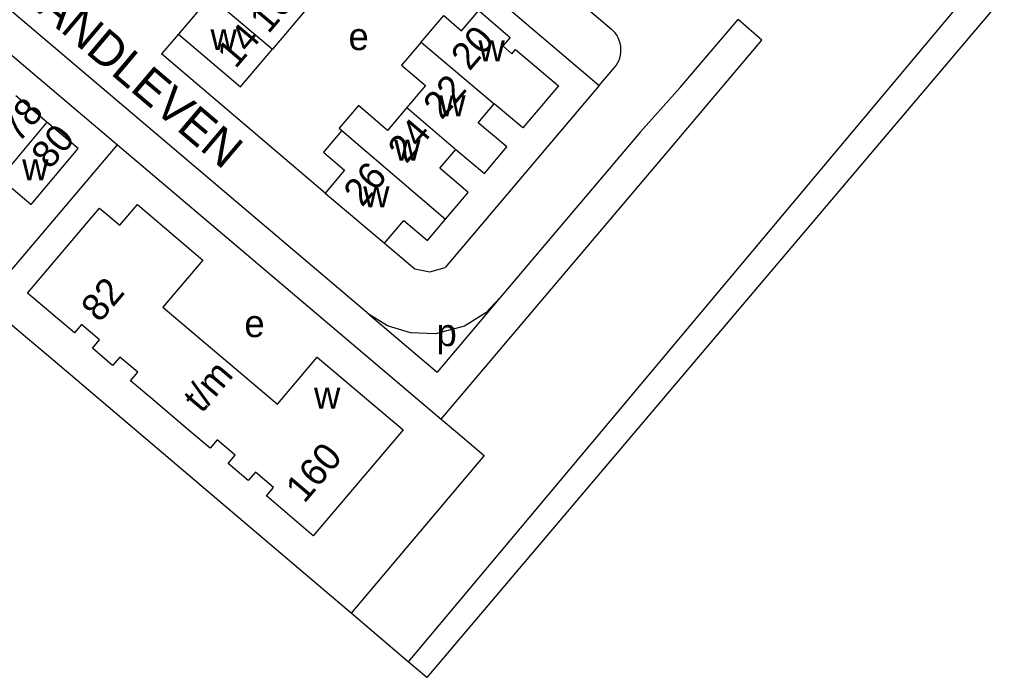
# Model space of a CAD drawing. Extents: x 155696 to 157795, y 382328 to 384028.
# Drawn here: x 156838 to 156980.5, y 382327.9 to 382424.3 of the extents above; entities that cross this region are included whole.
import ezdxf

# ---------------------------------------------------------------- set-up
doc = ezdxf.new("R2010")
doc.units = 0
for name, color, linetype in [('BLT_Basislijn', 7, 'Continuous'), ('BLT_Bebouwing', 7, 'Continuous'), ('BLT_Centroide', 7, 'Continuous'), ('BLT_Gemeentegrens', 7, 'Continuous'), ('BLT_Huisnummer', 7, 'Continuous'), ('BLT_Huisnummer_ tussenligend', 7, 'Continuous'), ('BLT_Huisnummer_reeks', 7, 'Continuous'), ('BLT_Onderverdeling_panden', 7, 'Continuous'), ('BLT_Straatnaam', 7, 'Continuous')]:
    doc.layers.add(name, color=color, linetype=linetype)

msp = doc.modelspace()

# ---------------------------------------------------------------- linework, layer by layer
at = {"layer": 'BLT_Basislijn'}
for p, q in [((157054.68, 382520.73), (156894.99, 382330.24)), ((156883.36, 382448.3), (156922.98, 382414.65)), ((156861.29, 382422.2), (156858.82, 382419.29)), ((156882.82, 382398.91), (156858.82, 382419.29)), ((156922.98, 382414.65), (156925.22, 382417.29)), ((156922.98, 382414.65), (156900.39, 382388.01)), ((156934.87, 382414.35), (156929.04, 382407.88)), ((156832.83, 382382.98), (156852.34, 382405.98)), ((156908.45, 382383.6), (156899.2, 382372.68)), ((156889.25, 382381.11), (156899.2, 382372.68)), ((156899.8, 382365.79), (156901.92, 382364))]:
    msp.add_line(p, q, dxfattribs=at)
for points in [[(156791.68, 382457.36), (156852.34, 382405.98)], [(156886.21, 382455.6), (156924.76, 382422.93)], [(156889.25, 382381.11), (156808.2, 382449.76)], [(156932.77, 382404.72), (156946.82, 382421.3), (156943.34, 382424.34)], [(156934.87, 382414.35), (156943.34, 382424.34)], [(156925.22, 382417.29), (156925.45, 382417.59), (156925.66, 382417.93), (156925.85, 382418.3), (156925.99, 382418.69), (156926.1, 382419.11), (156926.16, 382419.54), (156926.17, 382419.98), (156926.13, 382420.42), (156926.05, 382420.85), (156925.92, 382421.27), (156925.75, 382421.66), (156925.54, 382422.03), (156925.3, 382422.36), (156925.04, 382422.66), (156924.76, 382422.93)], [(156929.04, 382407.88), (156908.45, 382383.6)], [(156852.34, 382405.98), (156899.8, 382365.79)], [(156899.8, 382365.79), (156932.77, 382404.72)], [(156891.51, 382391.56), (156895.93, 382387.81), (156898.15, 382387.34), (156900.39, 382388.01)], [(156908.45, 382383.6), (156906.34, 382381.34), (156903.24, 382379.4), (156898.96, 382378.26), (156895.32, 382378.41), (156891.96, 382379.44), (156889.25, 382381.11)], [(156901.92, 382364), (156906.12, 382360.45), (156886.61, 382337.35)]]:
    msp.add_lwpolyline(points, dxfattribs=at)
at = {"layer": 'BLT_Bebouwing'}
for p, q in [((156842.01, 382409.29), (156837.44, 382413.16)), ((156839.15, 382384.26), (156849.72, 382396.71))]:
    msp.add_line(p, q, dxfattribs=at)
for points in [[(156870.54, 382433.19), (156873.6, 382430.62), (156875.81, 382433.21), (156881.89, 382428.03), (156875.07, 382419.99)], [(156865.92, 382427.7), (156861.29, 382422.2)], [(156896.87, 382421.03), (156900.19, 382424.92), (156902.81, 382422.69), (156905.32, 382425.64), (156909.9, 382421.7), (156908.87, 382420.45), (156910.19, 382419.32), (156910.71, 382419.94), (156917.01, 382414.59), (156911.77, 382408.44), (156907.58, 382411.98)], [(156861.29, 382422.2), (156870.38, 382414.46), (156875.07, 382419.99)], [(156896.87, 382421.03), (156894, 382417.66), (156897.5, 382414.66), (156894.77, 382411.42)], [(156894.77, 382411.42), (156891.96, 382408.09), (156887.7, 382411.74), (156884.84, 382408.4), (156885.22, 382408.07)], [(156901.96, 382405.31), (156906.14, 382401.77), (156909.42, 382405.66), (156905.24, 382409.21), (156907.58, 382411.98)], [(156835.09, 382401.11), (156839.67, 382397.24), (156846.59, 382405.42), (156842.01, 382409.29)], [(156885.22, 382408.07), (156882.53, 382404.9), (156885.64, 382402.24), (156882.82, 382398.91)], [(156900.43, 382395.07), (156903.78, 382399), (156899.61, 382402.55), (156901.96, 382405.31)], [(156882.82, 382398.91), (156891.51, 382391.56)], [(156849.72, 382396.71), (156852.67, 382394.2), (156855.26, 382397.25), (156864.88, 382389.09), (156859.02, 382382.19), (156875.8, 382367.96), (156881.64, 382374.86), (156894.22, 382364.19)], [(156891.51, 382391.56), (156894.34, 382394.88), (156897.79, 382391.96), (156900.43, 382395.07)], [(156881.05, 382348.68), (156874.18, 382354.52), (156875.22, 382355.75), (156872.57, 382357.99), (156871.53, 382356.77), (156868.57, 382359.28), (156869.62, 382360.51), (156866.98, 382362.74), (156865.93, 382361.52), (156862.97, 382364.03), (156857.24, 382368.89), (156854.28, 382371.41), (156855.32, 382372.64), (156852.68, 382374.88), (156851.64, 382373.65), (156848.68, 382376.17), (156849.72, 382377.4), (156847.08, 382379.63), (156846.04, 382378.41), (156839.15, 382384.26)], [(156894.22, 382364.19), (156881.05, 382348.68)]]:
    msp.add_lwpolyline(points, dxfattribs=at)
at = {"layer": 'BLT_Gemeentegrens'}
for points in [[(157057.24, 382509.64), (157054.13, 382512.28), (156977.61, 382422.16), (156897.72, 382327.92), (156894.99, 382330.24)], [(156886.61, 382337.35), (156880.86, 382342.22), (156842.87, 382374.46), (156837.32, 382379.17), (156832.83, 382382.98)], [(156894.99, 382330.24), (156888.96, 382335.35), (156886.61, 382337.35)]]:
    msp.add_lwpolyline(points, dxfattribs=at)
at = {"layer": 'BLT_Onderverdeling_panden'}
for p, q in [((156865.92, 382427.7), (156875.07, 382419.99)), ((156896.87, 382421.03), (156907.58, 382411.98)), ((156894.77, 382411.42), (156901.96, 382405.31)), ((156842.01, 382409.29), (156835.09, 382401.11)), ((156885.22, 382408.07), (156900.43, 382395.07))]:
    msp.add_line(p, q, dxfattribs=at)

# ---------------------------------------------------------------- texts
at = {"layer": 'BLT_Centroide'}
for s, p in [('w', (156865.98, 382419.84)), ('e', (156886.22, 382419.85)), ('w', (156905.27, 382418.21)), ('w', (156899.52, 382410.15)), ('w', (156892.92, 382403.67)), ('w', (156838.37, 382400.79)), ('w', (156888.37, 382396.83)), ('e', (156870.95, 382377.8)), ('p', (156899.12, 382376.48)), ('w', (156881.16, 382367.33))]:
    msp.add_text(s, height=4, dxfattribs=at).set_placement(p)
at = {"layer": 'BLT_Huisnummer'}
for s, p in [('16', (156874.47, 382422.11)), ('14', (156869.66, 382417)), ('20', (156903.96, 382416.67)), ('22', (156899.88, 382409.51)), ('24', (156894.7, 382403.08)), ('80', (156842.43, 382402.24)), ('26', (156888.21, 382396.73))]:
    msp.add_text(s, height=4, rotation=49.6852, dxfattribs=at).set_placement(p)
at = {"layer": 'BLT_Huisnummer_ tussenligend'}
msp.add_text('78', height=4, rotation=49.6852, dxfattribs=at).set_placement((156837.85, 382406.12))
at = {"layer": 'BLT_Huisnummer_reeks'}
for s, p in [('82', (156849.73, 382379.79)), ('t/m', (156864.7, 382366.52)), ('160', (156879.73, 382353.32))]:
    msp.add_text(s, height=4, rotation=49.6852, dxfattribs=at).set_placement(p)
at = {"layer": 'BLT_Straatnaam'}
msp.add_text('LANDLEVEN', height=5, rotation=319.7122, dxfattribs=at).set_placement((156837.6, 382427.94))

doc.saveas('drawing.dxf')
